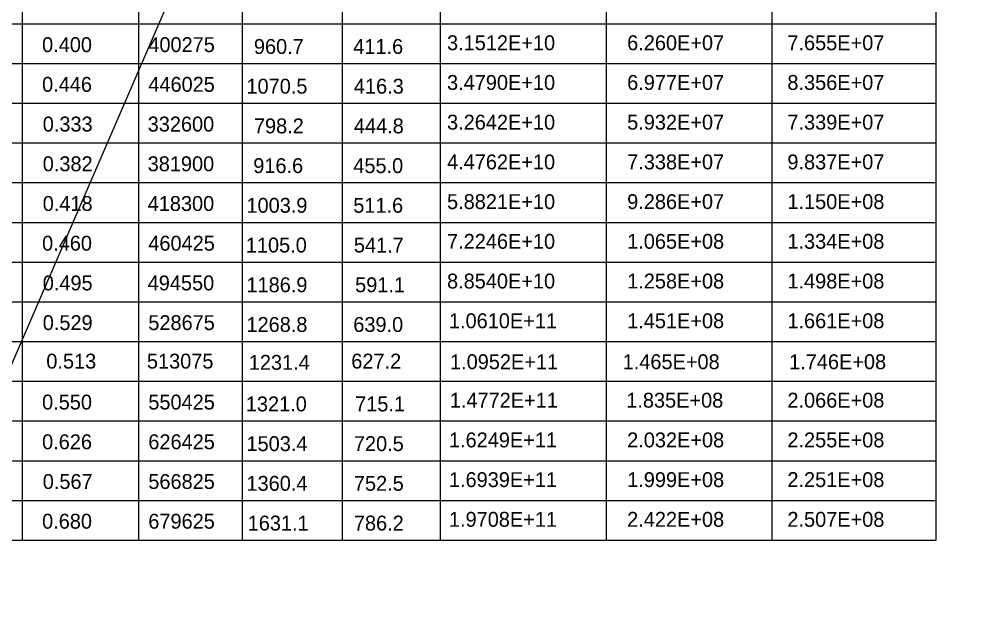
# Model space of a CAD drawing. Extents: x 635698 to 639877, y 296617 to 300175.
# Drawn here: x 636957.9 to 637152.2, y 299220.6 to 299340.4 of the extents above; entities that cross this region are included whole.
import ezdxf

# ---------------------------------------------------------------- set-up
doc = ezdxf.new("R2010")
doc.units = 0
doc.layers.add('1', color=7, linetype='Continuous')
doc.layers.add('2', color=7, linetype='Continuous')

msp = doc.modelspace()

# ---------------------------------------------------------------- linework, layer by layer
at = {"layer": '1'}
msp.add_line((637313.22, 300096.11), (636518.29, 298258.33), dxfattribs=at)
at = {"layer": '2'}
for p, q in [((637142.33, 299438.89), (637142.33, 299235.39)), ((636958.45, 299420.89), (636958.45, 299235.39)), ((636981.83, 299414.39), (636981.83, 299235.39)), ((637002.7, 299414.39), (637002.7, 299235.39)), ((637022.83, 299414.39), (637022.83, 299235.39)), ((637042.58, 299414.39), (637042.58, 299235.39)), ((637075.95, 299414.39), (637075.95, 299235.39)), ((637109.33, 299414.39), (637109.33, 299235.39)), ((637142.33, 299339.39), (636700.83, 299339.39)), ((637142.33, 299331.39), (636700.83, 299331.39)), ((637142.33, 299323.39), (636700.83, 299323.39)), ((637142.33, 299315.39), (636700.83, 299315.39)), ((637142.33, 299307.39), (636700.83, 299307.39)), ((637142.33, 299299.39), (636700.83, 299299.39)), ((637142.33, 299291.39), (636700.83, 299291.39)), ((637142.33, 299283.39), (636700.83, 299283.39)), ((637142.33, 299275.39), (636700.83, 299275.39)), ((637142.33, 299267.39), (636700.83, 299267.39)), ((637142.33, 299259.39), (636700.83, 299259.39)), ((637142.33, 299251.39), (636700.83, 299251.39)), ((637142.33, 299243.39), (636700.83, 299243.39)), ((637142.33, 299235.39), (636554.2, 299235.39)), ((637142.33, 299235.39), (636700.83, 299235.39))]:
    msp.add_line(p, q, dxfattribs=at)

# ---------------------------------------------------------------- texts
for s, p in [('0.400', (636962.45, 299333.76)), ('400275', (636983.83, 299333.76)), ('960.7', (637005.08, 299333.39)), ('411.6', (637025.08, 299333.39)), ('3.1512E+10', (637043.95, 299334.14)), ('6.260E+07', (637080.2, 299334.14)), ('7.655E+07', (637112.45, 299334.14)), ('0.446', (636962.45, 299325.76)), ('446025', (636983.83, 299325.76)), ('3.4790E+10', (637043.95, 299326.14)), ('6.977E+07', (637080.2, 299326.14)), ('8.356E+07', (637112.45, 299326.14)), ('1070.5', (637003.58, 299325.39)), ('416.3', (637025.2, 299325.39)), ('0.333', (636962.58, 299317.76)), ('332600', (636983.7, 299317.76)), ('3.2642E+10', (637043.95, 299318.14)), ('5.932E+07', (637080.2, 299318.14)), ('7.339E+07', (637112.45, 299318.14)), ('798.2', (637005.08, 299317.39)), ('444.8', (637025.2, 299317.39)), ('4.4762E+10', (637043.95, 299310.14)), ('7.338E+07', (637080.2, 299310.14)), ('9.837E+07', (637112.45, 299310.14)), ('0.382', (636962.58, 299309.76)), ('381900', (636983.7, 299309.76)), ('916.6', (637004.95, 299309.39)), ('455.0', (637025.08, 299309.39)), ('0.418', (636962.58, 299301.76)), ('418300', (636983.7, 299301.76)), ('1003.9', (637003.58, 299301.39)), ('511.6', (637025.08, 299301.39)), ('5.8821E+10', (637043.95, 299302.14)), ('9.286E+07', (637080.2, 299302.14)), ('1.150E+08', (637112.45, 299302.14)), ('0.460', (636962.45, 299293.76)), ('460425', (636983.83, 299293.76)), ('1105.0', (637003.45, 299293.39)), ('541.7', (637025.2, 299293.39)), ('7.2246E+10', (637043.95, 299294.14)), ('1.065E+08', (637080.2, 299294.14)), ('1.334E+08', (637112.45, 299294.14)), ('0.495', (636962.58, 299285.76)), ('494550', (636983.7, 299285.76)), ('1186.9', (637003.58, 299285.39)), ('591.1', (637025.45, 299285.39)), ('8.8540E+10', (637043.95, 299286.14)), ('1.258E+08', (637080.2, 299286.14)), ('1.498E+08', (637112.45, 299286.14)), ('0.529', (636962.58, 299277.76)), ('528675', (636983.83, 299277.76)), ('1268.8', (637003.58, 299277.39)), ('639.0', (637025.08, 299277.39)), ('1.0610E+11', (637044.33, 299278.14)), ('1.451E+08', (637080.2, 299278.14)), ('1.661E+08', (637112.45, 299278.14)), ('0.513', (636963.3, 299270.01)), ('513075', (636983.55, 299270.01)), ('1231.4', (637004.05, 299269.76)), ('627.2', (637024.68, 299270.01)), ('1.0952E+11', (637044.55, 299269.89)), ('1.465E+08', (637079.3, 299269.89)), ('1.746E+08', (637112.8, 299269.89)), ('0.550', (636962.45, 299261.76)), ('550425', (636983.83, 299261.76)), ('1.4772E+11', (637044.5, 299262.14)), ('1.835E+08', (637080.02, 299262.14)), ('2.066E+08', (637112.45, 299262.14)), ('1321.0', (637003.45, 299261.39)), ('715.1', (637025.45, 299261.39)), ('0.626', (636962.45, 299253.76)), ('626425', (636983.83, 299253.76)), ('1.6249E+11', (637044.33, 299254.14)), ('2.032E+08', (637080.2, 299254.14)), ('2.255E+08', (637112.45, 299254.14)), ('1503.4', (637003.58, 299253.39)), ('720.5', (637025.2, 299253.39)), ('1.6939E+11', (637044.33, 299246.14)), ('1.999E+08', (637080.2, 299246.14)), ('2.251E+08', (637112.45, 299246.14)), ('0.567', (636962.58, 299245.76)), ('566825', (636983.83, 299245.76)), ('1360.4', (637003.58, 299245.39)), ('752.5', (637025.2, 299245.39)), ('1.9708E+11', (637044.33, 299238.14)), ('2.422E+08', (637080.2, 299238.14)), ('2.507E+08', (637112.45, 299238.14)), ('0.680', (636962.45, 299237.76)), ('679625', (636983.83, 299237.76)), ('1631.1', (637003.83, 299237.39)), ('786.2', (637025.2, 299237.39))]:
    msp.add_text(s, height=3, dxfattribs=at).set_placement(p)

doc.saveas('drawing.dxf')
